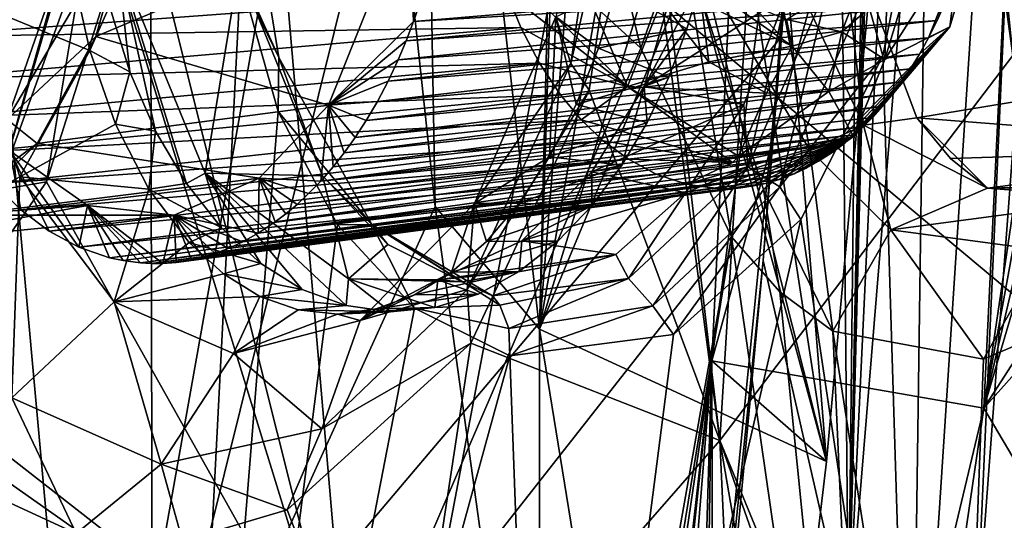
# Model space of a CAD drawing. Header units: metres. Extents: x -150 to 307, y -550 to 84.
# Tile 824 of 1056: x 243.55 to 247.65, y -13.73 to -11.64. Entities that reach past the tile are written whole.
import ezdxf

# ---------------------------------------------------------------- set-up
doc = ezdxf.new("R2010")
doc.units = ezdxf.units.M
doc.layers.add('solid_26006363', color=7, linetype='CONTINUOUS')

msp = doc.modelspace()

# ---------------------------------------------------------------- linework, layer by layer
at = {"layer": 'solid_26006363'}
for points in [[(247.003693, -14.204834, 952.316284), (248.174377, 0.000217, 952.849121), (247.676559, 0.000079, 952.948059)], [(247.003693, -14.204834, 952.316284), (247.534485, -14.24534, 952.213318), (248.174377, 0.000217, 952.849121)], [(247.239349, -5.028427, 952.799866), (247.003693, -14.204834, 952.316284), (247.676559, 0.000079, 952.948059)], [(247.534485, -14.24534, 952.213318), (247.951263, -14.257465, 951.906799), (248.598312, 0.000736, 952.540527)], [(247.534485, -14.24534, 952.213318), (248.598312, 0.000736, 952.540527), (248.174377, 0.000217, 952.849121)], [(249.527084, 0, 936.42511), (248.20787, 0, 937.905762), (247.567566, -13.260737, 937.335266)], [(249.49913, -2.696057, 936.403442), (249.527084, 0, 936.42511), (247.567566, -13.260737, 937.335266)], [(246.434723, -13.063701, 936.325928), (247.567566, -13.260737, 937.335266), (248.20787, 0, 937.905762)], [(247.065521, 0, 936.887939), (246.434723, -13.063701, 936.325928), (248.20787, 0, 937.905762)], [(247.203796, -10.277929, 935.947998), (246.434723, -13.063701, 936.325928), (247.065521, 0, 936.887939)], [(249.419434, -5.304346, 936.340454), (249.49913, -2.696057, 936.403442), (247.567566, -13.260737, 937.335266)], [(247.239349, -5.028427, 952.799866), (247.190872, -5.996121, 952.76062), (247.003693, -14.204834, 952.316284)], [(249.3246, -7.289097, 936.264099), (249.419434, -5.304346, 936.340454), (247.567566, -13.260737, 937.335266)], [(247.190872, -5.996121, 952.76062), (247.159561, -6.316417, 952.741333), (247.003693, -14.204834, 952.316284)], [(246.468842, -13.395251, 927.841064), (246.91423, -6.134161, 928.092285), (246.047363, -9.776882, 927.058838)], [(246.468842, -13.395251, 927.841064), (247.688507, -11.791223, 929.40741), (246.91423, -6.134161, 928.092285)], [(247.688507, -11.791223, 929.40741), (247.562851, -10.548707, 929.166138), (246.91423, -6.134161, 928.092285)], [(245.252792, -10.123285, 951.665771), (246.724655, -11.71335, 952.386475), (247.159561, -6.316417, 952.741333)], [(247.159561, -6.316417, 952.741333), (246.724655, -11.71335, 952.386475), (247.082275, -7.179109, 952.688843)], [(247.159561, -6.316417, 952.741333), (247.082275, -7.179109, 952.688843), (247.003693, -14.204834, 952.316284)], [(247.808197, -7.170144, 925.458252), (248.680466, -13.780781, 926.987122), (247.263077, -15.524994, 925.221802)], [(247.327271, -10.89067, 924.985901), (247.808197, -7.170144, 925.458252), (247.263077, -15.524994, 925.221802)], [(247.082275, -7.179109, 952.688843), (246.724655, -11.71335, 952.386475), (246.952118, -8.634516, 952.59198)], [(247.082275, -7.179109, 952.688843), (246.952118, -8.634516, 952.59198), (247.003693, -14.204834, 952.316284)], [(249.075043, -10.923139, 936.059082), (249.3246, -7.289097, 936.264099), (247.567566, -13.260737, 937.335266)], [(244.017715, -8.464775, 951.06134), (240.873138, -9.953223, 949.244324), (242.316177, -12.407628, 949.963867)], [(245.252792, -10.123285, 951.665771), (244.017715, -8.464775, 951.06134), (242.316177, -12.407628, 949.963867)], [(245.282928, -12.420632, 933.304504), (245.211639, -8.49852, 933.006287), (244.950439, -9.331013, 932.673889)], [(245.211639, -8.49852, 933.006287), (245.717896, -12.932063, 933.953186), (245.784271, -10.252853, 933.899719)], [(245.282928, -12.420632, 933.304504), (245.717896, -12.932063, 933.953186), (245.211639, -8.49852, 933.006287)], [(246.952118, -8.634516, 952.59198), (246.648392, -12.645333, 952.315674), (247.003693, -14.204834, 952.316284)], [(246.952118, -8.634516, 952.59198), (246.724655, -11.71335, 952.386475), (246.648392, -12.645333, 952.315674)], [(229.176407, -9.081716, 939.973938), (245.823288, -11.224192, 949.513977), (244.751938, -16.872917, 948.559448)], [(229.176407, -9.081716, 939.973938), (244.751938, -16.872917, 948.559448), (243.263184, -22.325003, 947.232971)], [(242.841431, -9.637874, 919.139832), (244.093018, -9.184972, 920.68689), (244.113113, -18.432022, 921.454712)], [(244.093018, -9.184972, 920.68689), (244.471695, -11.468542, 921.30426), (244.113113, -18.432022, 921.454712)], [(244.950439, -9.331013, 932.673889), (243.362244, -10.406722, 930.527893), (243.835022, -15.603318, 931.514404)], [(245.282928, -12.420632, 933.304504), (244.950439, -9.331013, 932.673889), (243.835022, -15.603318, 931.514404)], [(242.841431, -9.637874, 919.139832), (244.113113, -18.432022, 921.454712), (242.369293, -19.517494, 919.433167)], [(246.468842, -13.395251, 927.841064), (246.047363, -9.776882, 927.058838), (246.109558, -10.677417, 927.189697)], [(245.252792, -10.123285, 951.665771), (242.316177, -12.407628, 949.963867), (244.080307, -14.838769, 950.842651)], [(245.252792, -10.123285, 951.665771), (244.080307, -14.838769, 950.842651), (246.724655, -11.71335, 952.386475)], [(254.890045, -10.11483, 939.654663), (252.817551, -17.072838, 939.413269), (245.823288, -11.224192, 949.513977)], [(245.717896, -12.932063, 933.953186), (245.788147, -10.759033, 933.930847), (245.784271, -10.252853, 933.899719)], [(247.203796, -10.277929, 935.947998), (246.912506, -13.482541, 935.706787), (246.434723, -13.063701, 936.325928)], [(247.203796, -10.277929, 935.947998), (246.718277, -11.08386, 935.284973), (246.912506, -13.482541, 935.706787)], [(244.019272, -10.941071, 928.919922), (244.561325, -10.314978, 929.620483), (244.927856, -14.571735, 930.387024)], [(244.561325, -10.314978, 929.620483), (246.049393, -11.390623, 931.733032), (246.139389, -11.760222, 931.879822)], [(244.927856, -14.571735, 930.387024), (244.561325, -10.314978, 929.620483), (246.139389, -11.760222, 931.879822)], [(241.977341, -16.036415, 929.065796), (243.835022, -15.603318, 931.514404), (243.362244, -10.406722, 930.527893)], [(247.772034, -12.096375, 929.540833), (247.562851, -10.548707, 929.166138), (247.688507, -11.791223, 929.40741)], [(248.023544, -10.550104, 929.51709), (247.562851, -10.548707, 929.166138), (247.772034, -12.096375, 929.540833)], [(245.785889, -11.630432, 926.317139), (245.84819, -11.824214, 926.877502), (246.014877, -10.679171, 927.034546)], [(245.84819, -11.824214, 926.877502), (245.924606, -11.935511, 927.014465), (246.109558, -10.677417, 927.189697)], [(246.014877, -10.679171, 927.034546), (245.84819, -11.824214, 926.877502), (246.109558, -10.677417, 927.189697)], [(246.468842, -13.395251, 927.841064), (246.109558, -10.677417, 927.189697), (245.924606, -11.935511, 927.014465)], [(245.717896, -12.932063, 933.953186), (245.869537, -11.042918, 934.062073), (245.788147, -10.759033, 933.930847)], [(244.465271, -11.428877, 921.697937), (244.632065, -11.799841, 921.625793), (244.478638, -10.870753, 921.358398)], [(244.478638, -10.870753, 921.358398), (244.632065, -11.799841, 921.625793), (244.471695, -11.468542, 921.30426)], [(247.073181, -11.530154, 924.773804), (247.327271, -10.89067, 924.985901), (247.147629, -11.792815, 924.800598)], [(247.147629, -11.792815, 924.800598), (247.327271, -10.89067, 924.985901), (247.263077, -15.524994, 925.221802)], [(243.952148, -11.405162, 928.856323), (244.019272, -10.941071, 928.919922), (244.927856, -14.571735, 930.387024)], [(249.013992, -11.642654, 936.008362), (249.075043, -10.923139, 936.059082), (247.567566, -13.260737, 937.335266)], [(247.155823, -11.808588, 922.579651), (247.165085, -11.527953, 922.573975), (247.402679, -10.98536, 922.851746)], [(247.472366, -11.311996, 922.962585), (247.155823, -11.808588, 922.579651), (247.402679, -10.98536, 922.851746)], [(247.641251, -10.951913, 923.336792), (247.373367, -11.645427, 923.339783), (247.337112, -11.718288, 923.299683)], [(247.426758, -11.671486, 923.098389), (247.641251, -10.951913, 923.336792), (247.337112, -11.718288, 923.299683)], [(247.641251, -10.951913, 923.336792), (247.405594, -11.573027, 923.375122), (247.373367, -11.645427, 923.339783)], [(247.426758, -11.671486, 923.098389), (247.472366, -11.311996, 922.962585), (247.641251, -10.951913, 923.336792)], [(245.717896, -12.932063, 933.953186), (246.010483, -11.269378, 934.275879), (245.869537, -11.042918, 934.062073)], [(246.153122, -11.921203, 925.152283), (246.398743, -11.07934, 925.426697), (246.74617, -11.539884, 924.839294)], [(246.394791, -11.468312, 925.444458), (246.398743, -11.07934, 925.426697), (246.153122, -11.921203, 925.152283)], [(246.912506, -13.482541, 935.706787), (246.718277, -11.08386, 935.284973), (246.575043, -11.282163, 935.088562)], [(243.500061, -12.058099, 927.719421), (243.868835, -11.71221, 927.437439), (244.023575, -11.171485, 927.632507)], [(243.500061, -12.058099, 927.719421), (244.023575, -11.171485, 927.632507), (243.792267, -11.220634, 928.097656)], [(243.868835, -11.71221, 927.437439), (244.838043, -11.998253, 925.906372), (245.172913, -11.163219, 926.298035)], [(243.868835, -11.71221, 927.437439), (245.172913, -11.163219, 926.298035), (244.023575, -11.171485, 927.632507)], [(244.838043, -11.998253, 925.906372), (245.192795, -11.649039, 926.353699), (245.172913, -11.163219, 926.298035)], [(245.172913, -11.163219, 926.298035), (245.192795, -11.649039, 926.353699), (245.221085, -11.566531, 926.386169)], [(246.659546, -11.207461, 931.966919), (246.967026, -11.193471, 931.828003), (247.067139, -12.081299, 932.510925)], [(246.967026, -11.193471, 931.828003), (247.289459, -12.050714, 932.389954), (247.067139, -12.081299, 932.510925)], [(248.597687, -11.836295, 931.026917), (247.289459, -12.050714, 932.389954), (246.967026, -11.193471, 931.828003)], [(248.407715, -11.359481, 930.731934), (248.597687, -11.836295, 931.026917), (246.967026, -11.193471, 931.828003)], [(243.792267, -11.220634, 928.097656), (243.77301, -11.247643, 928.249634), (243.459625, -12.352404, 928.184265)], [(243.500061, -12.058099, 927.719421), (243.792267, -11.220634, 928.097656), (243.459625, -12.352404, 928.184265)], [(252.817551, -17.072838, 939.413269), (244.751938, -16.872917, 948.559448), (245.823288, -11.224192, 949.513977)], [(246.305298, -11.286579, 931.931946), (246.659546, -11.207461, 931.966919), (246.842957, -12.186266, 932.565918)], [(246.659546, -11.207461, 931.966919), (247.067139, -12.081299, 932.510925), (246.842957, -12.186266, 932.565918)], [(243.77301, -11.247643, 928.249634), (243.827194, -11.332972, 928.619446), (243.459625, -12.352404, 928.184265)], [(245.717896, -12.932063, 933.953186), (246.19104, -11.393214, 934.541626), (246.010483, -11.269378, 934.275879)], [(245.808578, -11.282668, 921.019836), (246.084, -11.919847, 921.414551), (245.537552, -11.3933, 921.155884)], [(245.808578, -11.282668, 921.019836), (246.225403, -11.565232, 921.359436), (246.084, -11.919847, 921.414551)], [(246.305298, -11.286579, 931.931946), (246.139389, -11.760222, 931.879822), (246.049393, -11.390623, 931.733032)], [(246.305298, -11.286579, 931.931946), (246.516724, -12.547422, 932.457336), (246.139389, -11.760222, 931.879822)], [(246.305298, -11.286579, 931.931946), (246.649872, -12.349582, 932.547363), (246.516724, -12.547422, 932.457336)], [(246.305298, -11.286579, 931.931946), (246.842957, -12.186266, 932.565918), (246.649872, -12.349582, 932.547363)], [(246.912506, -13.482541, 935.706787), (246.575043, -11.282163, 935.088562), (246.388077, -11.397466, 934.825256)], [(247.426758, -11.671486, 923.098389), (247.155823, -11.808588, 922.579651), (247.472366, -11.311996, 922.962585)], [(243.459625, -12.352404, 928.184265), (243.827194, -11.332972, 928.619446), (243.664093, -12.318363, 928.526611)], [(243.827194, -11.332972, 928.619446), (243.952148, -11.405162, 928.856323), (243.664093, -12.318363, 928.526611)], [(243.926788, -11.585672, 922.238892), (244.01088, -11.859684, 922.364685), (243.95787, -11.386273, 922.265503)], [(243.95787, -11.386273, 922.265503), (244.325119, -12.282057, 922.796021), (244.465271, -11.428877, 921.697937)], [(244.24678, -12.32526, 922.698547), (244.325119, -12.282057, 922.796021), (243.95787, -11.386273, 922.265503)], [(244.117523, -12.106083, 922.517822), (244.24678, -12.32526, 922.698547), (243.95787, -11.386273, 922.265503)], [(244.01088, -11.859684, 922.364685), (244.117523, -12.106083, 922.517822), (243.95787, -11.386273, 922.265503)], [(246.084, -11.919847, 921.414551), (245.580841, -11.529663, 921.212891), (245.537552, -11.3933, 921.155884)], [(245.717896, -12.932063, 933.953186), (246.351654, -11.405942, 934.773254), (246.19104, -11.393214, 934.541626)], [(246.912506, -13.482541, 935.706787), (246.388077, -11.397466, 934.825256), (246.351654, -11.405942, 934.773254)], [(243.313217, -11.550859, 922.627075), (243.843903, -11.770258, 922.461731), (243.770035, -11.433922, 922.314331)], [(243.664093, -12.318363, 928.526611), (243.952148, -11.405162, 928.856323), (244.927856, -14.571735, 930.387024)], [(243.770035, -11.433922, 922.314331), (243.843903, -11.770258, 922.461731), (243.926788, -11.585672, 922.238892)], [(244.325119, -12.282057, 922.796021), (244.814133, -12.293204, 922.236816), (244.465271, -11.428877, 921.697937)], [(244.465271, -11.428877, 921.697937), (244.814133, -12.293204, 922.236816), (244.632065, -11.799841, 921.625793)], [(245.717896, -12.932063, 933.953186), (246.912506, -13.482541, 935.706787), (246.351654, -11.405942, 934.773254)], [(246.745865, -11.641575, 922.113647), (247.07663, -11.432495, 922.549255), (246.976135, -11.692722, 922.338318)], [(247.07663, -11.432495, 922.549255), (247.165085, -11.527953, 922.573975), (246.976135, -11.692722, 922.338318)], [(244.471695, -11.468542, 921.30426), (244.628708, -12.02495, 921.541626), (244.113113, -18.432022, 921.454712)], [(244.632065, -11.799841, 921.625793), (244.628708, -12.02495, 921.541626), (244.471695, -11.468542, 921.30426)], [(247.449219, -11.459977, 923.422363), (245.221085, -11.566531, 926.386169), (245.192795, -11.649039, 926.353699)], [(247.428741, -11.515551, 923.400269), (247.449219, -11.459977, 923.422363), (245.192795, -11.649039, 926.353699)], [(246.037003, -11.51133, 925.841309), (246.394791, -11.468312, 925.444458), (246.331238, -11.680812, 925.373047)], [(246.331238, -11.680812, 925.373047), (246.394791, -11.468312, 925.444458), (246.153122, -11.921203, 925.152283)], [(247.428741, -11.515551, 923.400269), (245.192795, -11.649039, 926.353699), (245.162079, -11.729622, 926.317932)], [(247.405594, -11.573027, 923.375122), (247.428741, -11.515551, 923.400269), (245.162079, -11.729622, 926.317932)], [(245.785889, -11.630432, 926.317139), (246.037003, -11.51133, 925.841309), (245.962646, -11.760313, 925.746582)], [(245.962646, -11.760313, 925.746582), (246.037003, -11.51133, 925.841309), (246.331238, -11.680812, 925.373047)], [(246.407684, -11.49791, 921.647888), (246.769592, -11.752868, 922.074036), (246.39093, -11.569633, 921.572754)], [(246.407684, -11.49791, 921.647888), (246.745865, -11.641575, 922.113647), (246.769592, -11.752868, 922.074036)], [(246.584946, -12.255508, 924.356812), (246.921783, -11.487932, 924.769897), (246.717682, -12.338921, 924.34491)], [(246.74617, -11.539884, 924.839294), (246.921783, -11.487932, 924.769897), (246.584946, -12.255508, 924.356812)], [(246.921783, -11.487932, 924.769897), (247.073181, -11.530154, 924.773804), (246.717682, -12.338921, 924.34491)], [(243.313217, -11.550859, 922.627075), (243.030045, -12.582023, 923.093872), (243.552414, -12.296567, 923.060303)], [(243.102814, -11.713788, 923.630615), (243.046402, -11.526718, 923.545898), (245.580841, -11.529663, 921.212891)], [(243.102814, -11.713788, 923.630615), (245.580841, -11.529663, 921.212891), (245.639755, -11.674587, 921.288574)], [(243.313217, -11.550859, 922.627075), (243.552414, -12.296567, 923.060303), (243.843903, -11.770258, 922.461731)], [(246.084, -11.919847, 921.414551), (245.639755, -11.674587, 921.288574), (245.580841, -11.529663, 921.212891)], [(246.153122, -11.921203, 925.152283), (246.74617, -11.539884, 924.839294), (246.567642, -11.994951, 924.622314)], [(246.567642, -11.994951, 924.622314), (246.74617, -11.539884, 924.839294), (246.584946, -12.255508, 924.356812)], [(246.717682, -12.338921, 924.34491), (247.073181, -11.530154, 924.773804), (247.147629, -11.792815, 924.800598)], [(247.155823, -11.808588, 922.579651), (246.976135, -11.692722, 922.338318), (247.165085, -11.527953, 922.573975)], [(243.843903, -11.770258, 922.461731), (244.01088, -11.859684, 922.364685), (243.926788, -11.585672, 922.238892)], [(247.405594, -11.573027, 923.375122), (245.162079, -11.729622, 926.317932), (245.128723, -11.808731, 926.278625)], [(247.373367, -11.645427, 923.339783), (247.405594, -11.573027, 923.375122), (245.128723, -11.808731, 926.278625)], [(246.084, -11.919847, 921.414551), (246.225403, -11.565232, 921.359436), (246.422989, -11.818196, 921.630249)], [(246.422989, -11.818196, 921.630249), (246.225403, -11.565232, 921.359436), (246.39093, -11.569633, 921.572754)], [(246.422989, -11.818196, 921.630249), (246.39093, -11.569633, 921.572754), (246.769592, -11.752868, 922.074036)], [(247.373367, -11.645427, 923.339783), (245.128723, -11.808731, 926.278625), (245.086365, -11.898867, 926.228149)], [(247.337112, -11.718288, 923.299683), (247.373367, -11.645427, 923.339783), (245.086365, -11.898867, 926.228149)], [(245.446609, -12.407931, 925.877197), (245.785889, -11.630432, 926.317139), (245.759399, -12.213375, 925.468872)], [(245.446609, -12.407931, 925.877197), (245.84819, -11.824214, 926.877502), (245.785889, -11.630432, 926.317139)], [(245.785889, -11.630432, 926.317139), (245.870285, -11.995343, 925.622681), (245.759399, -12.213375, 925.468872)], [(245.785889, -11.630432, 926.317139), (245.962646, -11.760313, 925.746582), (245.870285, -11.995343, 925.622681)], [(246.745865, -11.641575, 922.113647), (246.976135, -11.692722, 922.338318), (246.769592, -11.752868, 922.074036)], [(248.665176, -15.114491, 935.715881), (249.013992, -11.642654, 936.008362), (247.567566, -13.260737, 937.335266)], [(243.171829, -11.888843, 923.730957), (243.102814, -11.713788, 923.630615), (245.639755, -11.674587, 921.288574)], [(243.171829, -11.888843, 923.730957), (245.639755, -11.674587, 921.288574), (245.717422, -11.823825, 921.386536)], [(244.838043, -11.998253, 925.906372), (245.162079, -11.729622, 926.317932), (245.192795, -11.649039, 926.353699)], [(246.084, -11.919847, 921.414551), (245.717422, -11.823825, 921.386536), (245.639755, -11.674587, 921.288574)], [(245.962646, -11.760313, 925.746582), (246.331238, -11.680812, 925.373047), (246.255264, -11.881981, 925.284912)], [(246.255264, -11.881981, 925.284912), (246.331238, -11.680812, 925.373047), (246.153122, -11.921203, 925.152283)], [(247.426758, -11.671486, 923.098389), (246.93576, -12.195704, 922.843079), (246.87999, -12.231902, 922.778076)], [(247.024689, -12.129347, 922.602356), (247.426758, -11.671486, 923.098389), (246.87999, -12.231902, 922.778076)], [(247.426758, -11.671486, 923.098389), (246.990234, -12.154768, 922.906372), (246.93576, -12.195704, 922.843079)], [(247.426758, -11.671486, 923.098389), (247.028397, -12.122562, 922.950562), (246.990234, -12.154768, 922.906372)], [(247.024689, -12.129347, 922.602356), (247.155823, -11.808588, 922.579651), (247.426758, -11.671486, 923.098389)], [(247.426758, -11.671486, 923.098389), (247.064957, -12.088769, 922.992737), (247.028397, -12.122562, 922.950562)], [(247.426758, -11.671486, 923.098389), (247.104172, -12.04911, 923.03772), (247.064957, -12.088769, 922.992737)], [(247.426758, -11.671486, 923.098389), (247.144943, -12.003854, 923.084106), (247.104172, -12.04911, 923.03772)], [(247.426758, -11.671486, 923.098389), (247.187561, -11.951683, 923.132385), (247.144943, -12.003854, 923.084106)], [(247.426758, -11.671486, 923.098389), (247.224686, -11.901771, 923.174194), (247.187561, -11.951683, 923.132385)], [(247.426758, -11.671486, 923.098389), (247.262405, -11.846226, 923.21637), (247.224686, -11.901771, 923.174194)], [(247.426758, -11.671486, 923.098389), (247.299713, -11.785662, 923.257996), (247.262405, -11.846226, 923.21637)], [(247.426758, -11.671486, 923.098389), (247.337112, -11.718288, 923.299683), (247.299713, -11.785662, 923.257996)], [(243.500061, -12.058099, 927.719421), (243.624741, -12.157795, 927.105408), (243.868835, -11.71221, 927.437439)], [(243.868835, -11.71221, 927.437439), (243.624741, -12.157795, 927.105408), (244.838043, -11.998253, 925.906372)], [(244.080307, -14.838769, 950.842651), (246.182449, -17.158545, 951.892212), (246.724655, -11.71335, 952.386475)], [(247.337112, -11.718288, 923.299683), (245.086365, -11.898867, 926.228149), (245.041977, -11.983249, 926.174744)], [(247.299713, -11.785662, 923.257996), (247.337112, -11.718288, 923.299683), (245.041977, -11.983249, 926.174744)], [(246.182449, -17.158545, 951.892212), (246.648392, -12.645333, 952.315674), (246.724655, -11.71335, 952.386475)], [(246.921783, -11.941971, 922.283752), (246.769592, -11.752868, 922.074036), (246.976135, -11.692722, 922.338318)], [(247.155823, -11.808588, 922.579651), (246.921783, -11.941971, 922.283752), (246.976135, -11.692722, 922.338318)], [(244.838043, -11.998253, 925.906372), (245.128723, -11.808731, 926.278625), (245.162079, -11.729622, 926.317932)], [(244.927856, -14.571735, 930.387024), (246.139389, -11.760222, 931.879822), (246.516724, -12.547422, 932.457336)], [(245.870285, -11.995343, 925.622681), (245.962646, -11.760313, 925.746582), (246.255264, -11.881981, 925.284912)], [(246.662857, -11.948321, 921.948547), (246.422989, -11.818196, 921.630249), (246.769592, -11.752868, 922.074036)], [(246.921783, -11.941971, 922.283752), (246.662857, -11.948321, 921.948547), (246.769592, -11.752868, 922.074036)], [(243.552414, -12.296567, 923.060303), (243.951172, -12.077942, 922.657654), (243.843903, -11.770258, 922.461731)], [(243.843903, -11.770258, 922.461731), (243.951172, -12.077942, 922.657654), (244.01088, -11.859684, 922.364685)], [(244.632065, -11.799841, 921.625793), (245.01857, -12.495823, 922.188416), (244.628708, -12.02495, 921.541626)], [(244.814133, -12.293204, 922.236816), (245.01857, -12.495823, 922.188416), (244.632065, -11.799841, 921.625793)], [(244.838043, -11.998253, 925.906372), (245.086365, -11.898867, 926.228149), (245.128723, -11.808731, 926.278625)], [(247.299713, -11.785662, 923.257996), (245.041977, -11.983249, 926.174744), (244.99588, -12.061941, 926.118835)], [(247.262405, -11.846226, 923.21637), (247.299713, -11.785662, 923.257996), (244.99588, -12.061941, 926.118835)], [(248.291306, -17.824718, 930.675049), (247.688507, -11.791223, 929.40741), (246.468842, -13.395251, 927.841064)], [(246.717682, -12.338921, 924.34491), (247.147629, -11.792815, 924.800598), (246.806259, -12.475389, 924.393127)], [(246.806259, -12.475389, 924.393127), (247.147629, -11.792815, 924.800598), (247.263077, -15.524994, 925.221802)], [(247.024689, -12.129347, 922.602356), (246.921783, -11.941971, 922.283752), (247.155823, -11.808588, 922.579651)], [(243.252747, -12.050153, 923.845886), (243.171829, -11.888843, 923.730957), (245.717422, -11.823825, 921.386536)], [(243.252747, -12.050153, 923.845886), (245.717422, -11.823825, 921.386536), (245.80455, -11.95518, 921.495178)], [(247.262405, -11.846226, 923.21637), (244.99588, -12.061941, 926.118835), (244.949402, -12.133445, 926.062012)], [(247.224686, -11.901771, 923.174194), (247.262405, -11.846226, 923.21637), (244.949402, -12.133445, 926.062012)], [(245.84819, -11.824214, 926.877502), (245.416565, -12.766593, 926.352539), (245.924606, -11.935511, 927.014465)], [(245.446609, -12.407931, 925.877197), (245.416565, -12.766593, 926.352539), (245.84819, -11.824214, 926.877502)], [(246.084, -11.919847, 921.414551), (245.80455, -11.95518, 921.495178), (245.717422, -11.823825, 921.386536)], [(246.084, -11.919847, 921.414551), (246.422989, -11.818196, 921.630249), (246.662857, -11.948321, 921.948547)], [(248.597687, -11.836295, 931.026917), (248.870926, -12.174191, 931.434326), (247.289459, -12.050714, 932.389954)], [(243.951172, -12.077942, 922.657654), (244.117523, -12.106083, 922.517822), (244.01088, -11.859684, 922.364685)], [(245.870285, -11.995343, 925.622681), (246.255264, -11.881981, 925.284912), (246.166092, -12.070314, 925.178894)], [(246.166092, -12.070314, 925.178894), (246.255264, -11.881981, 925.284912), (246.153122, -11.921203, 925.152283)], [(244.838043, -11.998253, 925.906372), (245.041977, -11.983249, 926.174744), (245.086365, -11.898867, 926.228149)], [(247.224686, -11.901771, 923.174194), (244.949402, -12.133445, 926.062012), (244.903351, -12.197632, 926.005371)], [(247.187561, -11.951683, 923.132385), (247.224686, -11.901771, 923.174194), (244.903351, -12.197632, 926.005371)], [(246.084, -11.919847, 921.414551), (245.891373, -12.059369, 921.602234), (245.80455, -11.95518, 921.495178)], [(246.084, -11.919847, 921.414551), (246.521347, -12.236657, 922.00116), (245.891373, -12.059369, 921.602234)], [(245.935608, -12.276506, 924.888306), (246.153122, -11.921203, 925.152283), (246.567642, -11.994951, 924.622314)], [(246.059601, -12.24866, 925.049866), (246.153122, -11.921203, 925.152283), (245.935608, -12.276506, 924.888306)], [(246.059601, -12.24866, 925.049866), (246.166092, -12.070314, 925.178894), (246.153122, -11.921203, 925.152283)], [(246.545929, -12.211428, 921.987244), (246.084, -11.919847, 921.414551), (246.662857, -11.948321, 921.948547)], [(246.545929, -12.211428, 921.987244), (246.521347, -12.236657, 922.00116), (246.084, -11.919847, 921.414551)], [(243.344696, -12.195916, 923.974121), (243.252747, -12.050153, 923.845886), (245.80455, -11.95518, 921.495178)], [(243.344696, -12.195916, 923.974121), (245.80455, -11.95518, 921.495178), (245.891373, -12.059369, 921.602234)], [(247.187561, -11.951683, 923.132385), (244.903351, -12.197632, 926.005371), (244.8582, -12.254905, 925.949585)], [(247.144943, -12.003854, 923.084106), (247.187561, -11.951683, 923.132385), (244.8582, -12.254905, 925.949585)], [(245.416565, -12.766593, 926.352539), (245.431808, -12.990322, 926.426392), (245.924606, -11.935511, 927.014465)], [(246.468842, -13.395251, 927.841064), (245.924606, -11.935511, 927.014465), (245.431808, -12.990322, 926.426392)], [(246.545929, -12.211428, 921.987244), (246.662857, -11.948321, 921.948547), (246.921783, -11.941971, 922.283752)], [(247.024689, -12.129347, 922.602356), (246.545929, -12.211428, 921.987244), (246.921783, -11.941971, 922.283752)], [(243.624741, -12.157795, 927.105408), (244.549942, -12.302323, 925.547241), (244.838043, -11.998253, 925.906372)], [(244.838043, -11.998253, 925.906372), (244.549942, -12.302323, 925.547241), (244.806061, -12.314758, 925.884827)], [(244.838043, -11.998253, 925.906372), (244.806061, -12.314758, 925.884827), (244.8582, -12.254905, 925.949585)], [(247.144943, -12.003854, 923.084106), (244.8582, -12.254905, 925.949585), (244.806061, -12.314758, 925.884827)], [(247.104172, -12.04911, 923.03772), (247.144943, -12.003854, 923.084106), (244.806061, -12.314758, 925.884827)], [(244.838043, -11.998253, 925.906372), (244.99588, -12.061941, 926.118835), (245.041977, -11.983249, 926.174744)], [(244.838043, -11.998253, 925.906372), (244.949402, -12.133445, 926.062012), (244.99588, -12.061941, 926.118835)], [(244.838043, -11.998253, 925.906372), (244.903351, -12.197632, 926.005371), (244.949402, -12.133445, 926.062012)], [(244.838043, -11.998253, 925.906372), (244.8582, -12.254905, 925.949585), (244.903351, -12.197632, 926.005371)], [(245.759399, -12.213375, 925.468872), (245.870285, -11.995343, 925.622681), (246.166092, -12.070314, 925.178894)], [(245.935608, -12.276506, 924.888306), (246.567642, -11.994951, 924.622314), (246.326004, -12.363205, 924.313538)], [(246.326004, -12.363205, 924.313538), (246.567642, -11.994951, 924.622314), (246.584946, -12.255508, 924.356812)], [(244.628708, -12.02495, 921.541626), (244.875305, -12.497135, 921.889343), (244.113113, -18.432022, 921.454712)], [(245.01857, -12.495823, 922.188416), (244.875305, -12.497135, 921.889343), (244.628708, -12.02495, 921.541626)], [(247.064957, -12.088769, 922.992737), (247.104172, -12.04911, 923.03772), (244.806061, -12.314758, 925.884827)], [(247.583313, -12.344858, 932.875854), (247.067139, -12.081299, 932.510925), (247.289459, -12.050714, 932.389954)], [(247.429047, -12.220599, 932.622375), (247.583313, -12.344858, 932.875854), (247.289459, -12.050714, 932.389954)], [(248.870926, -12.174191, 931.434326), (247.429047, -12.220599, 932.622375), (247.289459, -12.050714, 932.389954)], [(243.030243, -12.597322, 927.083069), (243.624741, -12.157795, 927.105408), (243.500061, -12.058099, 927.719421)], [(243.446487, -12.32446, 924.114075), (243.344696, -12.195916, 923.974121), (245.891373, -12.059369, 921.602234)], [(243.446487, -12.32446, 924.114075), (245.891373, -12.059369, 921.602234), (245.982803, -12.146832, 921.713867)], [(243.552414, -12.296567, 923.060303), (244.090744, -12.348802, 922.898926), (243.951172, -12.077942, 922.657654)], [(243.951172, -12.077942, 922.657654), (244.090744, -12.348802, 922.898926), (244.117523, -12.106083, 922.517822)], [(247.064957, -12.088769, 922.992737), (244.806061, -12.314758, 925.884827), (244.755737, -12.366703, 925.822021)], [(247.028397, -12.122562, 922.950562), (247.064957, -12.088769, 922.992737), (244.755737, -12.366703, 925.822021)], [(245.759399, -12.213375, 925.468872), (246.166092, -12.070314, 925.178894), (246.059601, -12.24866, 925.049866)], [(246.521347, -12.236657, 922.00116), (245.982803, -12.146832, 921.713867), (245.891373, -12.059369, 921.602234)], [(247.180252, -12.518209, 933.083008), (246.842957, -12.186266, 932.565918), (247.067139, -12.081299, 932.510925)], [(247.583313, -12.344858, 932.875854), (247.180252, -12.518209, 933.083008), (247.067139, -12.081299, 932.510925)], [(242.210648, -17.449677, 922.663391), (243.721527, -16.282553, 924.460754), (242.391113, -12.100653, 922.426514)], [(243.721527, -16.282553, 924.460754), (242.635666, -12.717228, 922.780945), (242.391113, -12.100653, 922.426514)], [(244.090744, -12.348802, 922.898926), (244.24678, -12.32526, 922.698547), (244.117523, -12.106083, 922.517822)], [(247.028397, -12.122562, 922.950562), (244.755737, -12.366703, 925.822021), (244.707443, -12.411646, 925.761475)], [(246.990234, -12.154768, 922.906372), (247.028397, -12.122562, 922.950562), (244.707443, -12.411646, 925.761475)], [(247.024689, -12.129347, 922.602356), (246.32901, -12.326934, 922.130615), (246.521347, -12.236657, 922.00116)], [(247.024689, -12.129347, 922.602356), (246.38324, -12.336514, 922.199158), (246.32901, -12.326934, 922.130615)], [(247.024689, -12.129347, 922.602356), (246.451797, -12.343971, 922.281677), (246.38324, -12.336514, 922.199158)], [(247.024689, -12.129347, 922.602356), (246.502838, -12.345339, 922.34137), (246.451797, -12.343971, 922.281677)], [(247.024689, -12.129347, 922.602356), (246.555527, -12.342373, 922.402649), (246.502838, -12.345339, 922.34137)], [(247.024689, -12.129347, 922.602356), (246.521347, -12.236657, 922.00116), (246.545929, -12.211428, 921.987244)], [(247.024689, -12.129347, 922.602356), (246.608597, -12.335028, 922.463989), (246.555527, -12.342373, 922.402649)], [(247.024689, -12.129347, 922.602356), (246.659149, -12.324188, 922.522278), (246.608597, -12.335028, 922.463989)], [(247.024689, -12.129347, 922.602356), (246.715195, -12.307873, 922.587036), (246.659149, -12.324188, 922.522278)], [(247.024689, -12.129347, 922.602356), (246.777939, -12.284085, 922.659729), (246.715195, -12.307873, 922.587036)], [(247.024689, -12.129347, 922.602356), (246.827774, -12.260788, 922.717468), (246.777939, -12.284085, 922.659729)], [(247.024689, -12.129347, 922.602356), (246.87999, -12.231902, 922.778076), (246.827774, -12.260788, 922.717468)], [(243.030243, -12.597322, 927.083069), (243.315582, -12.456676, 926.667664), (243.624741, -12.157795, 927.105408)], [(243.624741, -12.157795, 927.105408), (243.315582, -12.456676, 926.667664), (244.549942, -12.302323, 925.547241)], [(243.556992, -12.434057, 924.264282), (243.446487, -12.32446, 924.114075), (245.982803, -12.146832, 921.713867)], [(243.556992, -12.434057, 924.264282), (245.982803, -12.146832, 921.713867), (246.087341, -12.223957, 921.840698)], [(246.990234, -12.154768, 922.906372), (244.660828, -12.450798, 925.70282), (244.61618, -12.484684, 925.646484)], [(246.93576, -12.195704, 922.843079), (246.990234, -12.154768, 922.906372), (244.61618, -12.484684, 925.646484)], [(246.990234, -12.154768, 922.906372), (244.707443, -12.411646, 925.761475), (244.660828, -12.450798, 925.70282)], [(246.521347, -12.236657, 922.00116), (246.087341, -12.223957, 921.840698), (245.982803, -12.146832, 921.713867)], [(248.870926, -12.174191, 931.434326), (247.583313, -12.344858, 932.875854), (247.429047, -12.220599, 932.622375)], [(248.870926, -12.174191, 931.434326), (249.200272, -12.335089, 931.913696), (247.583313, -12.344858, 932.875854)], [(242.628769, -12.502227, 925.654419), (243.510696, -12.188721, 924.187561), (243.835388, -12.416734, 924.62323)], [(243.510696, -12.188721, 924.187561), (243.446487, -12.32446, 924.114075), (243.556992, -12.434057, 924.264282)], [(243.510696, -12.188721, 924.187561), (243.556992, -12.434057, 924.264282), (243.67482, -12.522896, 924.422668)], [(243.510696, -12.188721, 924.187561), (243.67482, -12.522896, 924.422668), (243.79834, -12.589962, 924.587219)], [(243.835388, -12.416734, 924.62323), (243.510696, -12.188721, 924.187561), (243.79834, -12.589962, 924.587219)], [(246.93576, -12.195704, 922.843079), (244.61618, -12.484684, 925.646484), (244.546036, -12.531208, 925.557556)], [(246.87999, -12.231902, 922.778076), (246.93576, -12.195704, 922.843079), (244.546036, -12.531208, 925.557556)], [(245.446609, -12.407931, 925.877197), (245.759399, -12.213375, 925.468872), (245.632813, -12.406076, 925.289185)], [(245.632813, -12.406076, 925.289185), (245.759399, -12.213375, 925.468872), (246.059601, -12.24866, 925.049866)], [(246.842957, -12.186266, 932.565918), (246.938782, -12.940018, 933.081116), (246.649872, -12.349582, 932.547363)], [(247.180252, -12.518209, 933.083008), (246.938782, -12.940018, 933.081116), (246.842957, -12.186266, 932.565918)], [(243.67482, -12.522896, 924.422668), (243.556992, -12.434057, 924.264282), (246.087341, -12.223957, 921.840698)], [(243.67482, -12.522896, 924.422668), (246.087341, -12.223957, 921.840698), (246.203323, -12.285437, 921.980408)], [(246.827774, -12.260788, 922.717468), (244.546036, -12.531208, 925.557556), (244.481079, -12.567302, 925.474915)], [(246.777939, -12.284085, 922.659729), (246.827774, -12.260788, 922.717468), (244.481079, -12.567302, 925.474915)], [(246.827774, -12.260788, 922.717468), (246.87999, -12.231902, 922.778076), (244.546036, -12.531208, 925.557556)], [(245.632813, -12.406076, 925.289185), (246.059601, -12.24866, 925.049866), (245.935623, -12.41716, 924.897583)], [(245.935623, -12.41716, 924.897583), (246.059601, -12.24866, 925.049866), (245.935608, -12.276506, 924.888306)], [(246.521347, -12.236657, 922.00116), (246.203323, -12.285437, 921.980408), (246.087341, -12.223957, 921.840698)], [(246.087769, -12.720705, 923.708618), (246.584946, -12.255508, 924.356812), (246.189896, -12.833983, 923.67041)], [(246.326004, -12.363205, 924.313538), (246.584946, -12.255508, 924.356812), (246.087769, -12.720705, 923.708618)], [(246.584946, -12.255508, 924.356812), (246.717682, -12.338921, 924.34491), (246.189896, -12.833983, 923.67041)], [(246.521347, -12.236657, 922.00116), (246.32901, -12.326934, 922.130615), (246.203323, -12.285437, 921.980408)], [(243.552414, -12.296567, 923.060303), (243.030045, -12.582023, 923.093872), (243.519516, -13.21792, 923.813049)], [(243.315582, -12.456676, 926.667664), (244.196136, -12.457112, 925.095093), (244.549942, -12.302323, 925.547241)], [(243.552414, -12.296567, 923.060303), (243.519516, -13.21792, 923.813049), (243.945984, -12.817916, 923.696472)], [(243.552414, -12.296567, 923.060303), (243.945984, -12.817916, 923.696472), (244.090744, -12.348802, 922.898926)], [(243.79834, -12.589962, 924.587219), (243.67482, -12.522896, 924.422668), (246.203323, -12.285437, 921.980408)], [(243.79834, -12.589962, 924.587219), (246.203323, -12.285437, 921.980408), (246.32901, -12.326934, 922.130615)], [(244.549942, -12.302323, 925.547241), (244.196136, -12.457112, 925.095093), (244.546036, -12.531208, 925.557556)], [(244.24678, -12.32526, 922.698547), (244.392746, -12.509382, 922.898743), (244.325119, -12.282057, 922.796021)], [(244.325119, -12.282057, 922.796021), (244.922089, -12.721612, 923.596008), (244.814133, -12.293204, 922.236816)], [(244.911926, -12.833489, 923.590759), (244.922089, -12.721612, 923.596008), (244.325119, -12.282057, 922.796021)], [(244.729034, -12.766286, 923.349731), (244.911926, -12.833489, 923.590759), (244.325119, -12.282057, 922.796021)], [(244.55603, -12.658064, 923.119141), (244.729034, -12.766286, 923.349731), (244.325119, -12.282057, 922.796021)], [(244.392746, -12.509382, 922.898743), (244.55603, -12.658064, 923.119141), (244.325119, -12.282057, 922.796021)], [(246.777939, -12.284085, 922.659729), (244.421143, -12.594966, 925.398376), (244.365921, -12.615931, 925.327576)], [(246.715195, -12.307873, 922.587036), (246.777939, -12.284085, 922.659729), (244.365921, -12.615931, 925.327576)], [(246.777939, -12.284085, 922.659729), (244.481079, -12.567302, 925.474915), (244.421143, -12.594966, 925.398376)], [(244.549942, -12.302323, 925.547241), (244.546036, -12.531208, 925.557556), (244.61618, -12.484684, 925.646484)], [(244.549942, -12.302323, 925.547241), (244.755737, -12.366703, 925.822021), (244.806061, -12.314758, 925.884827)], [(244.549942, -12.302323, 925.547241), (244.707443, -12.411646, 925.761475), (244.755737, -12.366703, 925.822021)], [(244.549942, -12.302323, 925.547241), (244.660828, -12.450798, 925.70282), (244.707443, -12.411646, 925.761475)], [(244.549942, -12.302323, 925.547241), (244.61618, -12.484684, 925.646484), (244.660828, -12.450798, 925.70282)], [(244.814133, -12.293204, 922.236816), (245.085052, -12.579457, 922.627014), (245.01857, -12.495823, 922.188416)], [(244.922089, -12.721612, 923.596008), (245.085052, -12.579457, 922.627014), (244.814133, -12.293204, 922.236816)], [(245.644257, -12.563624, 924.525024), (245.935608, -12.276506, 924.888306), (246.326004, -12.363205, 924.313538)], [(245.935623, -12.41716, 924.897583), (245.935608, -12.276506, 924.888306), (245.644257, -12.563624, 924.525024)], [(249.545776, -12.296382, 932.407104), (248.151123, -12.389289, 933.786072), (247.583313, -12.344858, 932.875854)], [(249.200272, -12.335089, 931.913696), (249.545776, -12.296382, 932.407104), (247.583313, -12.344858, 932.875854)], [(243.092545, -13.139238, 927.822693), (243.664093, -12.318363, 928.526611), (244.927856, -14.571735, 930.387024)], [(243.459625, -12.352404, 928.184265), (243.664093, -12.318363, 928.526611), (243.092545, -13.139238, 927.822693)], [(243.92601, -12.634598, 924.755859), (243.79834, -12.589962, 924.587219), (246.32901, -12.326934, 922.130615)], [(246.38324, -12.336514, 922.199158), (243.92601, -12.634598, 924.755859), (246.32901, -12.326934, 922.130615)], [(246.38324, -12.336514, 922.199158), (243.983337, -12.645874, 924.831116), (243.92601, -12.634598, 924.755859)], [(246.38324, -12.336514, 922.199158), (244.055847, -12.655434, 924.926025), (243.983337, -12.645874, 924.831116)], [(246.38324, -12.336514, 922.199158), (246.451797, -12.343971, 922.281677), (244.055847, -12.655434, 924.926025)], [(244.090744, -12.348802, 922.898926), (244.392746, -12.509382, 922.898743), (244.24678, -12.32526, 922.698547)], [(246.555527, -12.342373, 922.402649), (244.204605, -12.65337, 925.119568), (244.148651, -12.657883, 925.046997)], [(246.502838, -12.345339, 922.34137), (246.555527, -12.342373, 922.402649), (244.148651, -12.657883, 925.046997)], [(246.608597, -12.335028, 922.463989), (244.268112, -12.642877, 925.20166), (244.204605, -12.65337, 925.119568)], [(246.555527, -12.342373, 922.402649), (246.608597, -12.335028, 922.463989), (244.204605, -12.65337, 925.119568)], [(246.659149, -12.324188, 922.522278), (244.315018, -12.63156, 925.262146), (244.268112, -12.642877, 925.20166)], [(246.608597, -12.335028, 922.463989), (246.659149, -12.324188, 922.522278), (244.268112, -12.642877, 925.20166)], [(246.715195, -12.307873, 922.587036), (244.365921, -12.615931, 925.327576), (244.315018, -12.63156, 925.262146)], [(246.659149, -12.324188, 922.522278), (246.715195, -12.307873, 922.587036), (244.315018, -12.63156, 925.262146)], [(246.189896, -12.833983, 923.67041), (246.717682, -12.338921, 924.34491), (246.274841, -12.95364, 923.729004)], [(246.717682, -12.338921, 924.34491), (246.806259, -12.475389, 924.393127), (246.274841, -12.95364, 923.729004)], [(243.945984, -12.817916, 923.696472), (244.258316, -12.571026, 923.178711), (244.090744, -12.348802, 922.898926)], [(246.451797, -12.343971, 922.281677), (244.09935, -12.65809, 924.982849), (244.055847, -12.655434, 924.926025)], [(244.090744, -12.348802, 922.898926), (244.258316, -12.571026, 923.178711), (244.392746, -12.509382, 922.898743)], [(246.451797, -12.343971, 922.281677), (246.502838, -12.345339, 922.34137), (244.09935, -12.65809, 924.982849)], [(246.502838, -12.345339, 922.34137), (244.148651, -12.657883, 925.046997), (244.09935, -12.65809, 924.982849)], [(245.644257, -12.563624, 924.525024), (246.326004, -12.363205, 924.313538), (246.035736, -12.620543, 923.931763)], [(246.035736, -12.620543, 923.931763), (246.326004, -12.363205, 924.313538), (246.087769, -12.720705, 923.708618)], [(246.649872, -12.349582, 932.547363), (246.718582, -12.775645, 932.757385), (246.516724, -12.547422, 932.457336)], [(246.649872, -12.349582, 932.547363), (246.938782, -12.940018, 933.081116), (246.718582, -12.775645, 932.757385)], [(248.151123, -12.389289, 933.786072), (247.180252, -12.518209, 933.083008), (247.583313, -12.344858, 932.875854)], [(244.080307, -14.838769, 950.842651), (242.316177, -12.407628, 949.963867), (240.537766, -16.318838, 948.74231)], [(242.972626, -12.576163, 926.168457), (242.628769, -12.502227, 925.654419), (243.835388, -12.416734, 924.62323)], [(242.972626, -12.576163, 926.168457), (243.835388, -12.416734, 924.62323), (244.196136, -12.457112, 925.095093)], [(243.835388, -12.416734, 924.62323), (243.79834, -12.589962, 924.587219), (243.92601, -12.634598, 924.755859)], [(245.719086, -15.562724, 934.131104), (245.282928, -12.420632, 933.304504), (243.835022, -15.603318, 931.514404)], [(243.835388, -12.416734, 924.62323), (243.92601, -12.634598, 924.755859), (243.983337, -12.645874, 924.831116)], [(243.835388, -12.416734, 924.62323), (244.09935, -12.65809, 924.982849), (244.148651, -12.657883, 925.046997)], [(244.196136, -12.457112, 925.095093), (243.835388, -12.416734, 924.62323), (244.148651, -12.657883, 925.046997)], [(243.835388, -12.416734, 924.62323), (244.055847, -12.655434, 924.926025), (244.09935, -12.65809, 924.982849)], [(243.835388, -12.416734, 924.62323), (243.983337, -12.645874, 924.831116), (244.055847, -12.655434, 924.926025)], [(244.970352, -12.896182, 925.216125), (245.446609, -12.407931, 925.877197), (245.3508, -12.69428, 924.876465)], [(244.970352, -12.896182, 925.216125), (245.416565, -12.766593, 926.352539), (245.446609, -12.407931, 925.877197)], [(245.719086, -15.562724, 934.131104), (245.717896, -12.932063, 933.953186), (245.282928, -12.420632, 933.304504)], [(245.446609, -12.407931, 925.877197), (245.496109, -12.566653, 925.090881), (245.3508, -12.69428, 924.876465)], [(245.446609, -12.407931, 925.877197), (245.632813, -12.406076, 925.289185), (245.496109, -12.566653, 925.090881)], [(245.496109, -12.566653, 925.090881), (245.632813, -12.406076, 925.289185), (245.935623, -12.41716, 924.897583)], [(245.496109, -12.566653, 925.090881), (245.935623, -12.41716, 924.897583), (245.79425, -12.56506, 924.721741)], [(245.79425, -12.56506, 924.721741), (245.935623, -12.41716, 924.897583), (245.644257, -12.563624, 924.525024)], [(248.151123, -12.389289, 933.786072), (247.821838, -12.603896, 934.070435), (247.180252, -12.518209, 933.083008)], [(243.315582, -12.456676, 926.667664), (242.972626, -12.576163, 926.168457), (244.196136, -12.457112, 925.095093)], [(244.196136, -12.457112, 925.095093), (244.148651, -12.657883, 925.046997), (244.204605, -12.65337, 925.119568)], [(244.196136, -12.457112, 925.095093), (244.481079, -12.567302, 925.474915), (244.546036, -12.531208, 925.557556)], [(244.196136, -12.457112, 925.095093), (244.421143, -12.594966, 925.398376), (244.481079, -12.567302, 925.474915)], [(244.196136, -12.457112, 925.095093), (244.365921, -12.615931, 925.327576), (244.421143, -12.594966, 925.398376)], [(244.196136, -12.457112, 925.095093), (244.315018, -12.63156, 925.262146), (244.365921, -12.615931, 925.327576)], [(244.196136, -12.457112, 925.095093), (244.268112, -12.642877, 925.20166), (244.315018, -12.63156, 925.262146)], [(244.196136, -12.457112, 925.095093), (244.204605, -12.65337, 925.119568), (244.268112, -12.642877, 925.20166)], [(244.875305, -12.497135, 921.889343), (245.197037, -12.843575, 922.326233), (244.113113, -18.432022, 921.454712)], [(245.01857, -12.495823, 922.188416), (245.197037, -12.843575, 922.326233), (244.875305, -12.497135, 921.889343)], [(245.01857, -12.495823, 922.188416), (245.552048, -12.831616, 922.923279), (245.197037, -12.843575, 922.326233)], [(245.01857, -12.495823, 922.188416), (245.521225, -12.792518, 922.954407), (245.552048, -12.831616, 922.923279)], [(245.01857, -12.495823, 922.188416), (245.395309, -12.733932, 923.061951), (245.521225, -12.792518, 922.954407)], [(245.085052, -12.579457, 922.627014), (245.395309, -12.733932, 923.061951), (245.01857, -12.495823, 922.188416)], [(246.806259, -12.475389, 924.393127), (247.263077, -15.524994, 925.221802), (245.742798, -17.092236, 923.382019)], [(246.274841, -12.95364, 923.729004), (246.806259, -12.475389, 924.393127), (245.742798, -17.092236, 923.382019)], [(244.258316, -12.571026, 923.178711), (244.55603, -12.658064, 923.119141), (244.392746, -12.509382, 922.898743)], [(245.40976, -18.803883, 931.39978), (244.927856, -14.571735, 930.387024), (246.516724, -12.547422, 932.457336)], [(245.513763, -18.695456, 931.53125), (245.40976, -18.803883, 931.39978), (246.516724, -12.547422, 932.457336)], [(245.513763, -18.695456, 931.53125), (246.516724, -12.547422, 932.457336), (247.106079, -16.629543, 933.57373)], [(246.718582, -12.775645, 932.757385), (247.106079, -16.629543, 933.57373), (246.516724, -12.547422, 932.457336)], [(247.180252, -12.518209, 933.083008), (247.566727, -13.057403, 933.987976), (246.938782, -12.940018, 933.081116)], [(247.821838, -12.603896, 934.070435), (247.566727, -13.057403, 933.987976), (247.180252, -12.518209, 933.083008)], [(243.945984, -12.817916, 923.696472), (244.400604, -12.701064, 923.409973), (244.258316, -12.571026, 923.178711)], [(244.258316, -12.571026, 923.178711), (244.400604, -12.701064, 923.409973), (244.55603, -12.658064, 923.119141)], [(244.922089, -12.721612, 923.596008), (245.395309, -12.733932, 923.061951), (245.085052, -12.579457, 922.627014)], [(245.293671, -12.726591, 924.078552), (245.644257, -12.563624, 924.525024), (246.035736, -12.620543, 923.931763)], [(245.63327, -12.691482, 924.519409), (245.644257, -12.563624, 924.525024), (245.293671, -12.726591, 924.078552)], [(245.3508, -12.69428, 924.876465), (245.79425, -12.56506, 924.721741), (245.63327, -12.691482, 924.519409)], [(245.3508, -12.69428, 924.876465), (245.496109, -12.566653, 925.090881), (245.79425, -12.56506, 924.721741)], [(245.63327, -12.691482, 924.519409), (245.79425, -12.56506, 924.721741), (245.644257, -12.563624, 924.525024)], [(245.293671, -12.726591, 924.078552), (246.035736, -12.620543, 923.931763), (245.395309, -12.733932, 923.061951)], [(245.395309, -12.733932, 923.061951), (246.035736, -12.620543, 923.931763), (245.521225, -12.792518, 922.954407)], [(246.035736, -12.620543, 923.931763), (246.087769, -12.720705, 923.708618), (245.521225, -12.792518, 922.954407)], [(247.821838, -12.603896, 934.070435), (247.920868, -12.905379, 934.489685), (247.566727, -13.057403, 933.987976)], [(244.400604, -12.701064, 923.409973), (244.729034, -12.766286, 923.349731), (244.55603, -12.658064, 923.119141)], [(246.182449, -17.158545, 951.892212), (246.516037, -14.074866, 952.194946), (246.648392, -12.645333, 952.315674)], [(246.648392, -12.645333, 952.315674), (246.516037, -14.074866, 952.194946), (247.003693, -14.204834, 952.316284)], [(243.945984, -12.817916, 923.696472), (244.552353, -12.795216, 923.652771), (244.400604, -12.701064, 923.409973)], [(244.400604, -12.701064, 923.409973), (244.552353, -12.795216, 923.652771), (244.729034, -12.766286, 923.349731)], [(244.970352, -12.896182, 925.216125), (245.3508, -12.69428, 924.876465), (245.196533, -12.788734, 924.646423)], [(245.196533, -12.788734, 924.646423), (245.63327, -12.691482, 924.519409), (245.461563, -12.785742, 924.301514)], [(245.196533, -12.788734, 924.646423), (245.3508, -12.69428, 924.876465), (245.63327, -12.691482, 924.519409)], [(245.461563, -12.785742, 924.301514), (245.63327, -12.691482, 924.519409), (245.293671, -12.726591, 924.078552)], [(243.721527, -16.282553, 924.460754), (242.972549, -13.23929, 923.248413), (242.635666, -12.717228, 922.780945)], [(244.911926, -12.833489, 923.590759), (245.096878, -12.85881, 923.832153), (244.922089, -12.721612, 923.596008)], [(245.293671, -12.726591, 924.078552), (245.395309, -12.733932, 923.061951), (244.922089, -12.721612, 923.596008)], [(245.281448, -12.841826, 924.07074), (245.293671, -12.726591, 924.078552), (244.922089, -12.721612, 923.596008)], [(245.096878, -12.85881, 923.832153), (245.281448, -12.841826, 924.07074), (244.922089, -12.721612, 923.596008)], [(245.281448, -12.841826, 924.07074), (245.461563, -12.785742, 924.301514), (245.293671, -12.726591, 924.078552)], [(245.552048, -12.831616, 922.923279), (245.521225, -12.792518, 922.954407), (246.087769, -12.720705, 923.708618)], [(245.552048, -12.831616, 922.923279), (246.087769, -12.720705, 923.708618), (245.589874, -12.92869, 922.875549)], [(246.087769, -12.720705, 923.708618), (246.189896, -12.833983, 923.67041), (245.589874, -12.92869, 922.875549)], [(244.552353, -12.795216, 923.652771), (244.911926, -12.833489, 923.590759), (244.729034, -12.766286, 923.349731)], [(245.416565, -12.766593, 926.352539), (244.810211, -13.346848, 925.572083), (245.431808, -12.990322, 926.426392)], [(244.970352, -12.896182, 925.216125), (244.810211, -13.346848, 925.572083), (245.416565, -12.766593, 926.352539)], [(244.970352, -12.896182, 925.216125), (245.196533, -12.788734, 924.646423), (245.037125, -12.847537, 924.405518)], [(245.037125, -12.847537, 924.405518), (245.461563, -12.785742, 924.301514), (245.281448, -12.841826, 924.07074)], [(245.037125, -12.847537, 924.405518), (245.196533, -12.788734, 924.646423), (245.461563, -12.785742, 924.301514)], [(246.718582, -12.775645, 932.757385), (246.938782, -12.940018, 933.081116), (247.106079, -16.629543, 933.57373)], [(243.945984, -12.817916, 923.696472), (243.519516, -13.21792, 923.813049), (244.14212, -13.494856, 924.679199)], [(243.945984, -12.817916, 923.696472), (244.442245, -13.033403, 924.450134), (244.552353, -12.795216, 923.652771)], [(243.945984, -12.817916, 923.696472), (244.14212, -13.494856, 924.679199), (244.442245, -13.033403, 924.450134)], [(244.442245, -13.033403, 924.450134), (244.712097, -12.851636, 923.904297), (244.552353, -12.795216, 923.652771)], [(244.552353, -12.795216, 923.652771), (244.712097, -12.851636, 923.904297), (244.911926, -12.833489, 923.590759)], [(244.712097, -12.851636, 923.904297), (245.096878, -12.85881, 923.832153), (244.911926, -12.833489, 923.590759)], [(245.552048, -12.831616, 922.923279), (245.589874, -12.92869, 922.875549), (245.197037, -12.843575, 922.326233)], [(245.589874, -12.92869, 922.875549), (246.189896, -12.833983, 923.67041), (245.593262, -13.043354, 922.850708)], [(246.189896, -12.833983, 923.67041), (246.274841, -12.95364, 923.729004), (245.593262, -13.043354, 922.850708)], [(245.197037, -12.843575, 922.326233), (245.593262, -13.043354, 922.850708), (244.113113, -18.432022, 921.454712)], [(244.442245, -13.033403, 924.450134), (244.875427, -12.868866, 924.157593), (244.712097, -12.851636, 923.904297)], [(244.442245, -13.033403, 924.450134), (244.970352, -12.896182, 925.216125), (244.875427, -12.868866, 924.157593)], [(244.712097, -12.851636, 923.904297), (244.875427, -12.868866, 924.157593), (245.096878, -12.85881, 923.832153)], [(244.875427, -12.868866, 924.157593), (245.281448, -12.841826, 924.07074), (245.096878, -12.85881, 923.832153)], [(244.875427, -12.868866, 924.157593), (245.037125, -12.847537, 924.405518), (245.281448, -12.841826, 924.07074)], [(244.970352, -12.896182, 925.216125), (245.037125, -12.847537, 924.405518), (244.875427, -12.868866, 924.157593)], [(245.589874, -12.92869, 922.875549), (245.593262, -13.043354, 922.850708), (245.197037, -12.843575, 922.326233)], [(248.009979, -12.838377, 934.614563), (248.665176, -15.114491, 935.715881), (247.44693, -16.208246, 934.030457)], [(247.920868, -12.905379, 934.489685), (248.009979, -12.838377, 934.614563), (247.44693, -16.208246, 934.030457)], [(244.442245, -13.033403, 924.450134), (244.810211, -13.346848, 925.572083), (244.970352, -12.896182, 925.216125)], [(247.566727, -13.057403, 933.987976), (247.920868, -12.905379, 934.489685), (247.44693, -16.208246, 934.030457)], [(245.593262, -13.043354, 922.850708), (246.274841, -12.95364, 923.729004), (245.742798, -17.092236, 923.382019)], [(245.717896, -12.932063, 933.953186), (246.446457, -17.423433, 935.316589), (246.912506, -13.482541, 935.706787)], [(245.719086, -15.562724, 934.131104), (246.446457, -17.423433, 935.316589), (245.717896, -12.932063, 933.953186)], [(246.938782, -12.940018, 933.081116), (247.44693, -16.208246, 934.030457), (247.106079, -16.629543, 933.57373)], [(247.566727, -13.057403, 933.987976), (247.44693, -16.208246, 934.030457), (246.938782, -12.940018, 933.081116)], [(245.138824, -14.91807, 926.182861), (245.431808, -12.990322, 926.426392), (244.666641, -13.684022, 925.468445)], [(244.810211, -13.346848, 925.572083), (244.666641, -13.684022, 925.468445), (245.431808, -12.990322, 926.426392)], [(245.138824, -14.91807, 926.182861), (246.468842, -13.395251, 927.841064), (245.431808, -12.990322, 926.426392)], [(244.442245, -13.033403, 924.450134), (244.14212, -13.494856, 924.679199), (244.810211, -13.346848, 925.572083)], [(245.593262, -13.043354, 922.850708), (245.742798, -17.092236, 923.382019), (244.113113, -18.432022, 921.454712)], [(246.434723, -13.063701, 936.325928), (244.553253, -25.909868, 934.649597), (247.567566, -13.260737, 937.335266)], [(244.98407, -25.910604, 934.165771), (244.553253, -25.909868, 934.649597), (246.434723, -13.063701, 936.325928)], [(245.16922, -25.027205, 934.302429), (244.98407, -25.910604, 934.165771), (246.434723, -13.063701, 936.325928)], [(245.683777, -22.345556, 934.693054), (245.16922, -25.027205, 934.302429), (246.434723, -13.063701, 936.325928)], [(246.264328, -18.744099, 935.161316), (245.683777, -22.345556, 934.693054), (246.434723, -13.063701, 936.325928)], [(246.358826, -18.070986, 935.242004), (246.264328, -18.744099, 935.161316), (246.434723, -13.063701, 936.325928)], [(246.358826, -18.070986, 935.242004), (246.434723, -13.063701, 936.325928), (246.446457, -17.423433, 935.316589)], [(246.446457, -17.423433, 935.316589), (246.434723, -13.063701, 936.325928), (246.912506, -13.482541, 935.706787)], [(243.002548, -13.216867, 927.709412), (243.092545, -13.139238, 927.822693), (244.927856, -14.571735, 930.387024)], [(243.721527, -16.282553, 924.460754), (243.362137, -13.587261, 923.772827), (242.972549, -13.23929, 923.248413)], [(243.329529, -18.301218, 928.572693), (243.002548, -13.216867, 927.709412), (244.927856, -14.571735, 930.387024)], [(243.519516, -13.21792, 923.813049), (243.362137, -13.587261, 923.772827), (243.787796, -13.783327, 924.335022)], [(244.14212, -13.494856, 924.679199), (243.519516, -13.21792, 923.813049), (243.787796, -13.783327, 924.335022)], [(244.553253, -25.909868, 934.649597), (245.657715, -26.300663, 935.633667), (247.567566, -13.260737, 937.335266)], [(248.665176, -15.114491, 935.715881), (247.567566, -13.260737, 937.335266), (245.657715, -26.300663, 935.633667)], [(244.810211, -13.346848, 925.572083), (244.14212, -13.494856, 924.679199), (244.666641, -13.684022, 925.468445)], [(246.727051, -19.017435, 928.655579), (246.468842, -13.395251, 927.841064), (245.138824, -14.91807, 926.182861)], [(248.029922, -17.853474, 930.316467), (248.291306, -17.824718, 930.675049), (246.468842, -13.395251, 927.841064)], [(247.300873, -18.24189, 929.35498), (248.029922, -17.853474, 930.316467), (246.468842, -13.395251, 927.841064)], [(246.727051, -19.017435, 928.655579), (247.300873, -18.24189, 929.35498), (246.468842, -13.395251, 927.841064)], [(244.14212, -13.494856, 924.679199), (243.787796, -13.783327, 924.335022), (244.23085, -13.813029, 924.9104)], [(244.14212, -13.494856, 924.679199), (244.23085, -13.813029, 924.9104), (244.666641, -13.684022, 925.468445)], [(243.721527, -16.282553, 924.460754), (243.787796, -13.783327, 924.335022), (243.362137, -13.587261, 923.772827)], [(245.138824, -14.91807, 926.182861), (244.666641, -13.684022, 925.468445), (244.23085, -13.813029, 924.9104)]]:
    msp.add_3dface(points, dxfattribs=at)

doc.saveas('drawing.dxf')
